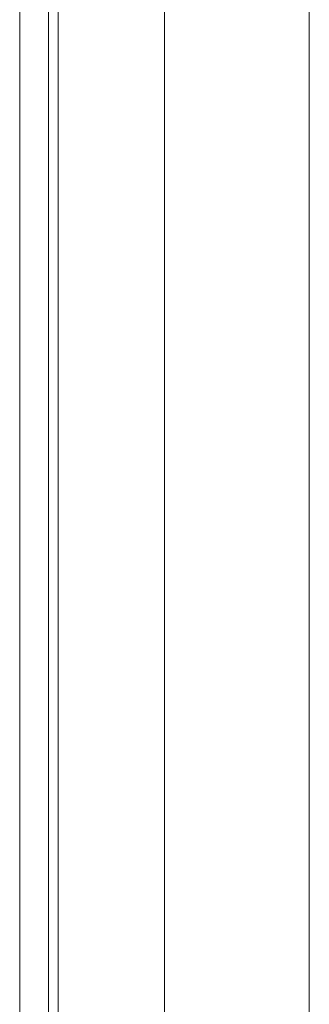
# Model space of a CAD drawing. Header units: millimetres. Extents: x -261 to 187, y -214 to 106.
# Tile 472 of 656: x -187.344 to -187.044, y -70.776 to -69.756. Entities that reach past the tile are written whole.
import ezdxf

# ---------------------------------------------------------------- set-up
doc = ezdxf.new("R2010")
doc.units = ezdxf.units.MM
doc.header["$LTSCALE"] = 0.005
doc.header["$MEASUREMENT"] = 0
doc.layers.add('IFC-Parede padrão-Contorno', color=9, linetype='Continuous', lineweight=5)
doc.layers.add('IFC-Viga-Contorno', color=9, linetype='Continuous', lineweight=5)

msp = doc.modelspace()

# ---------------------------------------------------------------- linework, layer by layer
at = {"layer": 'IFC-Parede padrão-Contorno', "lineweight": 5}
for p, q in [((-187.3137, -73.5945), (-187.3137, -68.8782)), ((-187.3037, -73.7135), (-187.3037, -68.8782)), ((-187.1937, -69.9201), (-187.1937, -69.1614)), ((-187.0437, -89.1769), (-187.0437, -69.3982)), ((-187.1937, -75.2309), (-187.1937, -69.9201))]:
    msp.add_line(p, q, dxfattribs=at)
at = {"layer": 'IFC-Viga-Contorno', "lineweight": 5}
msp.add_line((-187.3435, -71.9896), (-187.3435, -68.9589), dxfattribs=at)

doc.saveas('drawing.dxf')
